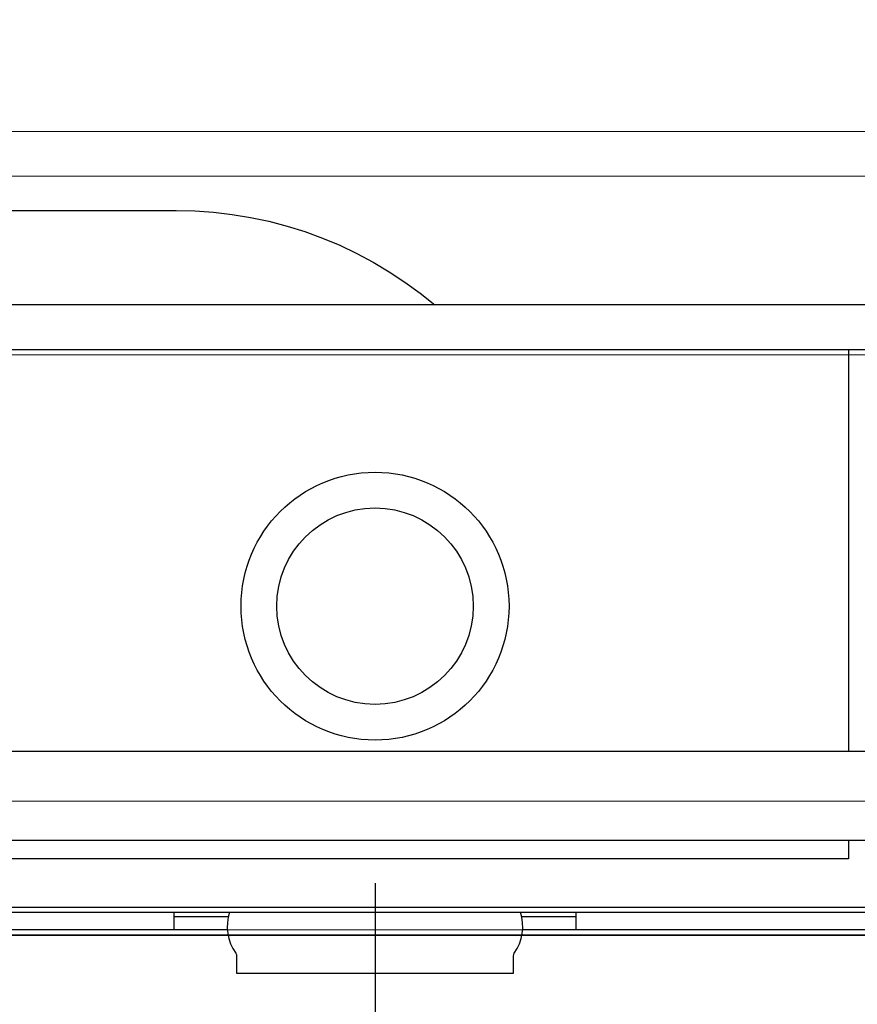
# Model space of a CAD drawing. Header units: millimetres. Extents: x 15214 to 140083, y -437840 to -79279.
# Tile 461 of 656: x 59998 to 60017, y -194364 to -194342. Entities that reach past the tile are written whole.
import ezdxf

# ---------------------------------------------------------------- set-up
doc = ezdxf.new("R2010")
doc.units = ezdxf.units.MM
doc.linetypes.add('HIDDEN', pattern=[9.525, 6.35, -3.175])
doc.layers.get('0').update_dxf_attribs({"lineweight": 0})
for name, color, linetype, lineweight in [('! grzejniki', 7, 'Continuous', 0), ('0-ZABUDOWA GK-MDF', 54, 'Continuous', 35), ('A_wymiary', 7, 'Continuous', 5), ('Istn-cienka', 4, 'Continuous', 9), ('Istn-widok', 1, 'Continuous', 15)]:
    doc.layers.add(name, color=color, linetype=linetype, lineweight=lineweight)
doc.layers.add('0-wypos-sanitarne', color=1, linetype='Continuous')
doc.layers.add('2_SUFIT OBRYS', color=61, linetype='Continuous', lineweight=0, plot=False)
doc.layers.add('Powierzchnia', color=140, linetype='Continuous', lineweight=5, plot=False)
doc.styles.add('SIMPLEX', font='simplex.shx', dxfattribs={"width": 0.77})
doc.dimstyles.new('OL PB 100', dxfattribs={"dimscale": 4, "dimtxt": 2.5, "dimasz": 0.1, "dimexe": 10, "dimexo": 10, "dimgap": 0.5, "dimtad": 1, "dimdec": 1, "dimrnd": 0.5, "dimzin": 9, "dimdsep": 46, "dimtxsty": 'SIMPLEX', "dimblk": 'thick_MSz', "dimcen": 0.05, "dimdle": 8, "dimse1": 1, "dimse2": 1, "dimclrd": 256, "dimclre": 256, "dimclrt": 3, "dimadec": 1, "dimazin": 2, "dimtfac": 1, "dimtdec": 1, "dimtix": 1, "dimtofl": 0, "dimtmove": 2, "dimatfit": 3, "dimldrblk": 'thick_MSz', "dimfxl": 10, "dimfxlon": 1, "dimtolj": 1, "dimlwd": -1, "dimlwe": -1, "dimarcsym": 0})

# ---------------------------------------------------------------- blocks, each defined once
blk = doc.blocks.new('A$C324a30b8')
at = {"lineweight": 0}
blk.add_lwpolyline([(-0.17552, 0), (0.17552, 0)], dxfattribs=at)
at = {"layer": 'DEFPOINTS'}
blk.add_lwpolyline([(0, 0.01049), (0, -0.71083)], dxfattribs=at)
blk = doc.blocks.new('99400_TOP')
for points in [[(-0.18941, 0.17081), (-0.04454, 0.17081), (-0.04035, 0.17071), (-0.03616, 0.17042), (-0.032, 0.16993), (-0.02786, 0.16925), (-0.02376, 0.16837), (-0.0197, 0.16731), (-0.0157, 0.16606), (-0.01176, 0.16462), (-0.00789, 0.163), (-0.0041, 0.1612), (-0.0004, 0.15923), (0.0032, 0.15708), (0.00671, 0.15478), (0.0101, 0.1523), (0.01337, 0.14968)], [(0.16493, 0.14968), (-0.16477, 0.14968)], [(-0.11847, 0.04968), (-0.11847, 0.13968), (0.11153, 0.13968), (0.11153, 0.04968)], [(0.10602, 0.13968), (0.10602, 0.04968)], [(-0.16, 0.04668), (-0.16, 0.04968), (0.16, 0.04968), (0.16, 0.04668)], [(0.16, 0.02668), (0.157, 0.02968), (0.16, 0.02968), (-0.16, 0.02968), (-0.157, 0.02968), (-0.16, 0.02668)], [(0.10602, 0.02968), (0.10602, 0.0256), (-0.11847, 0.0256)], [(-0.045, 0.00968), (-0.045, 0.01368)], [(0.045, 0.01368), (0.045, 0.00968)], [(-0.03305, 0.00968), (-0.16, 0.00968), (-0.16, 0.01268)], [(-0.045, 0.01268), (-0.03283, 0.01268)], [(0.03283, 0.01268), (0.045, 0.01268)], [(0.16, 0.01268), (0.16, 0.00968), (0.03305, 0.00968)]]:
    blk.add_lwpolyline(points)
blk.add_lwpolyline([(-0.11847, 0.01368), (0.11153, 0.01368), (0.11153, 0.01468), (-0.11847, 0.01468)], close=True)
blk.add_lwpolyline([(-0.04, 0.01368), (-0.03255, 0.01368, 0.236962), (-0.03118, 0.00443, -0.154353), (-0.031, 0.00386), (-0.031, 0), (0.031, 0), (0.031, 0.00386, -0.154353), (0.03118, 0.00443, 0.236962), (0.03256, 0.01368), (0.04, 0.01368)], format="xyb")
for radius in [0.03, 0.022]:
    blk.add_circle((0, 0.08218), radius)
blk = doc.blocks.new('A$C4ebe9e89')
blk.add_blockref('99400_TOP', (0, 0))
blk = doc.blocks.new('thick_MSz')
for p, q in [((0, 15), (0, -15)), ((-10, 0), (10, 0))]:
    blk.add_line(p, q)
at = {"const_width": 2, "elevation": 2}
blk.add_lwpolyline([(-7.071, -7.071), (7.071, 7.071)], dxfattribs=at)
blk = doc.blocks.new('*D654')
at = {"layer": 'A_wymiary', "transparency": 16777216}
blk.add_line((59846.967, -193804.411), (60071.167, -193804.411), dxfattribs=at)
at = {"layer": 'DEFPOINTS', "color": 0, "transparency": 16777216}
for p in [(60071.567, -193804.411), (59846.567, -194344.588), (60071.567, -194344.588)]:
    blk.add_point(p, dxfattribs=at)
at = {"layer": 'A_wymiary', "transparency": 16777216, "xscale": 0.4, "yscale": 0.4, "zscale": 0.4, "rotation": 180}
blk.add_blockref('thick_MSz', (59846.567, -193804.411), dxfattribs=at)
at = {"layer": 'A_wymiary', "transparency": 16777216, "xscale": 0.4, "yscale": 0.4, "zscale": 0.4}
blk.add_blockref('thick_MSz', (60071.567, -193804.411), dxfattribs=at)
at = {"layer": 'A_wymiary', "color": 3, "transparency": 16777216, "insert": (59959.067, -193797.411), "char_height": 10, "attachment_point": 5, "style": 'SIMPLEX'}
blk.add_mtext('\\A1;225', dxfattribs=at)

msp = doc.modelspace()

# ---------------------------------------------------------------- linework, layer by layer
at = {"layer": '! grzejniki'}
msp.add_lwpolyline([(60032.06735, -194344.5883), (60032.06735, -194349.5883), (60037.06735, -194349.5883), (60037.06735, -194359.5883), (59937.06735, -194359.5883), (59937.06735, -194349.5883), (59942.06735, -194349.5883), (59942.06735, -194344.5883), (59947.06735, -194344.5883), (59947.06735, -194349.5883), (60027.06735, -194349.5883), (60027.06735, -194344.5883)], close=True, dxfattribs=at)
at = {"layer": '0-ZABUDOWA GK-MDF'}
msp.add_lwpolyline([(59846.56735, -194362.5883), (60071.56735, -194362.5883)], dxfattribs=at)
at = {"layer": '2_SUFIT OBRYS'}
msp.add_lwpolyline([(59882.56735, -194631.5883), (60070.56735, -194631.5883), (60070.56735, -194345.5883), (59847.56735, -194345.5883), (59847.56735, -194614.5883), (59882.56735, -194614.5883)], close=True, dxfattribs=at)
at = {"layer": 'Istn-cienka', "linetype": 'HIDDEN', "ltscale": 2}
msp.add_lwpolyline([(59941.56735, -194344.5883), (60032.56735, -194344.5883)], dxfattribs=at)
at = {"layer": 'Istn-widok'}
msp.add_lwpolyline([(59939.56735, -194349.5883), (60034.56735, -194349.5883)], dxfattribs=at)
at = {"layer": 'Powierzchnia'}
msp.add_lwpolyline([(59881.56735, -194632.5883), (60071.56735, -194632.5883), (60071.56735, -194344.5883), (59846.56735, -194344.5883), (59846.56735, -194615.5883), (59881.56735, -194615.5883)], close=True, dxfattribs=at)

# ---------------------------------------------------------------- block references
at = {"layer": '0-wypos-sanitarne', "xscale": 100, "yscale": 100, "zscale": 100}
for name, p in [('A$C4ebe9e89', (60006.33769, -194363.43675)), ('A$C324a30b8', (60006.33769, -194362.46875))]:
    msp.add_blockref(name, p, dxfattribs=at)

# ---------------------------------------------------------------- dimensions: what is measured, and where the dimension line sits
at = {"layer": 'A_wymiary'}
dim = msp.add_linear_dim(base=(60071.56735, -193804.41105), p1=(59846.56735, -194344.5883), p2=(60071.56735, -194344.5883), dimstyle='OL PB 100', dxfattribs=at)
dim.commit()
dim.dimension.update_dxf_attribs({"geometry": '*D654', "text_midpoint": (59959.06735, -193797.41105)})

doc.saveas('drawing.dxf')
